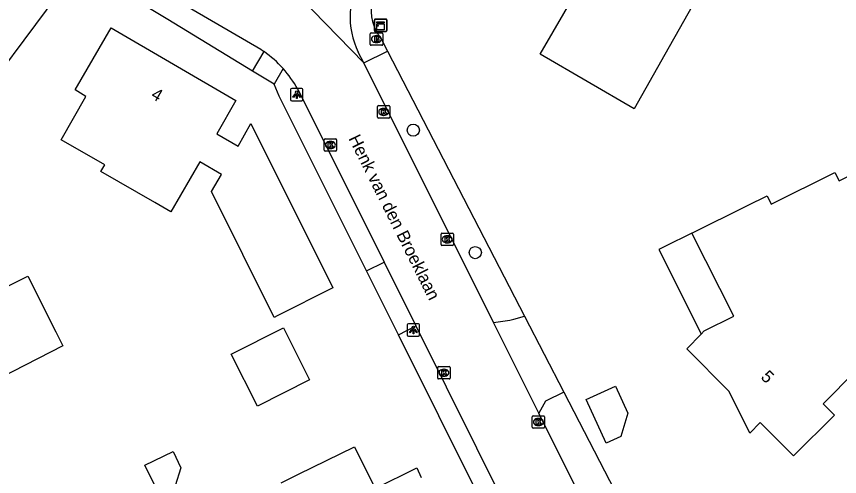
# Model space of a CAD drawing. Extents: x 157321 to 158827, y 386650 to 388532.
# Drawn here: x 158396.4 to 158462.5, y 387101.8 to 387138.8 of the extents above; entities that cross this region are included whole.
import ezdxf

# ---------------------------------------------------------------- set-up
doc = ezdxf.new("R2010")
doc.units = 0
for name, color, linetype in [('IMGEO_Berm_groen', 7, 'Continuous'), ('IMGEO_Boom', 7, 'Continuous'), ('IMGEO_Brandkraan', 7, 'Continuous'), ('IMGEO_Kast', 7, 'Continuous'), ('IMGEO_Kolk', 7, 'Continuous'), ('IMGEO_Lichtpunt', 7, 'Continuous'), ('IMGEO_Openbare_ruimte_label', 7, 'Continuous'), ('IMGEO_Pand', 7, 'Continuous'), ('IMGEO_Pand_nummerreeks', 7, 'Continuous'), ('IMGEO_Pand_overbouw', 7, 'Continuous'), ('IMGEO_Rijbaan_lokaal_gesloten', 7, 'Continuous'), ('IMGEO_Voetpad_open', 7, 'Continuous')]:
    doc.layers.add(name, color=color, linetype=linetype)

msp = doc.modelspace()

# ---------------------------------------------------------------- linework, layer by layer
at = {"layer": 'IMGEO_Berm_groen'}
for points in [[(158436.534, 387160.564), (158425.626, 387141.617), (158425.512, 387141.455), (158425.309, 387141.111), (158425.143, 387140.748), (158425.015, 387140.369), (158424.928, 387139.978), (158424.882, 387139.581), (158424.878, 387139.181), (158424.916, 387138.783), (158424.995, 387138.392), (158425.114, 387138.01), (158425.273, 387137.643), (158425.469, 387137.295), (158425.701, 387136.969), (158426.189, 387136.025)], [(158415.345, 387134.421), (158408.545, 387138.556), (158403.707, 387141.498), (158399.688, 387140.596), (158392.395, 387130.819)], [(158424.279, 387135.071), (158426.189, 387136.025)], [(158426.189, 387136.025), (158437.2, 387114.714)], [(158424.505, 387118.363), (158417.491, 387132.392), (158417.072, 387133.371)], [(158436.812, 387093.611), (158427.077, 387113.219)], [(158440.354, 387108.607), (158449.333, 387091.231)]]:
    msp.add_lwpolyline(points, dxfattribs=at)
at = {"layer": 'IMGEO_Boom'}
for centre in [(158428.261, 387129.665), (158433.244, 387119.822)]:
    msp.add_circle(centre, 0.489, dxfattribs=at)
at = {"layer": 'IMGEO_Brandkraan'}
for p, q in [((158424.802, 387136.566), (158424.802, 387137.418)), ((158424.877, 387137.492), (158425.729, 387137.492)), ((158425.803, 387137.418), (158425.803, 387136.566)), ((158425.313, 387136.712), (158425.288, 387136.712)), ((158425.29, 387137.272), (158425.315, 387137.272)), ((158425.729, 387136.492), (158424.877, 387136.492))]:
    msp.add_line(p, q, dxfattribs=at)
for points in [[(158424.802, 387136.566), (158424.802, 387137.418)], [(158424.877, 387137.492), (158425.729, 387137.492)], [(158425.803, 387137.418), (158425.803, 387136.566)], [(158425.15, 387137.192), (158425.15, 387136.792), (158425.363, 387136.792)], [(158425.381, 387137.192), (158425.15, 387137.192)], [(158425.329, 387137.111), (158425.275, 387137.111), (158425.275, 387137.035)], [(158425.275, 387137.035), (158425.328, 387137.035)], [(158425.337, 387136.959), (158425.275, 387136.959), (158425.275, 387136.878)], [(158425.275, 387136.878), (158425.337, 387136.878)], [(158425.729, 387136.492), (158424.877, 387136.492)]]:
    msp.add_lwpolyline(points, dxfattribs=at)
for centre, radius, start, end in [((158424.879, 387137.416), 0.0765, 91.55205, 178.44795), ((158424.879, 387137.416), 0.0765, 91.55205, 178.44795), ((158425.727, 387137.416), 0.0765, 1.55205, 88.44795), ((158425.727, 387137.416), 0.0765, 1.55205, 88.44795), ((158425.33, 387137.073), 0.0379, 267.82845, 90.93552), ((158425.338, 387136.918), 0.0404, 269.87594, 90.50774), ((158425.369, 387137.043), 0.251, 268.66757, 293.53466), ((158425.385, 387137.047), 0.145, 59.4692, 91.53667), ((158425.41, 387137.094), 0.0922, 285.51372, 58.15012), ((158425.415, 387136.902), 0.105, 301.31148, 78.98903), ((158424.879, 387136.568), 0.0765, 181.55205, 268.44795), ((158424.879, 387136.568), 0.0765, 181.55205, 268.44795), ((158425.727, 387136.568), 0.0765, 271.55205, 358.44795), ((158425.727, 387136.568), 0.0765, 271.55205, 358.44795)]:
    msp.add_arc(centre, radius, start, end, dxfattribs=at)
for centre, major_axis, ratio, start_param, end_param in [((158425.289, 387136.992), (-0.387, 0.002), 0.722429, 4.712389, 7.853982), ((158425.314, 387136.992), (-0.39, 0.002), 0.717154, 1.570796, 4.712389)]:
    msp.add_ellipse(centre, major_axis=major_axis, ratio=ratio, start_param=start_param, end_param=end_param, dxfattribs=at)
at = {"layer": 'IMGEO_Kast'}
for p, q in [((158425.131, 387137.675), (158425.131, 387138.516)), ((158425.131, 387138.516), (158425.131, 387137.675)), ((158425.206, 387138.6), (158426.047, 387138.6)), ((158426.047, 387138.6), (158425.206, 387138.6)), ((158426.131, 387138.525), (158426.131, 387137.684)), ((158426.131, 387137.684), (158426.131, 387138.525)), ((158426.056, 387137.6), (158425.215, 387137.6)), ((158425.215, 387137.6), (158426.056, 387137.6))]:
    msp.add_line(p, q, dxfattribs=at)
for points in [[(158425.326, 387138.39), (158425.926, 387138.39), (158425.926, 387138.305), (158425.326, 387138.305), (158425.326, 387138.39)], [(158425.326, 387138.215), (158425.926, 387138.215), (158425.926, 387137.726), (158425.326, 387137.726), (158425.326, 387138.215)]]:
    msp.add_lwpolyline(points, dxfattribs=at)
msp.add_circle((158425.41, 387138.064), 0.0377, dxfattribs=at)
for centre, start, end in [((158425.209, 387138.522), 92.4484, 184.28452), ((158425.209, 387138.522), 92.4484, 184.28452), ((158426.053, 387138.522), 2.4484, 94.28452), ((158426.053, 387138.522), 2.4484, 94.28452), ((158425.209, 387137.678), 182.4484, 274.28452), ((158425.209, 387137.678), 182.4484, 274.28452), ((158426.053, 387137.678), 272.4484, 4.28452), ((158426.053, 387137.678), 272.4484, 4.28452)]:
    msp.add_arc(centre, 0.0779, start, end, dxfattribs=at)
at = {"layer": 'IMGEO_Kolk'}
for p, q in [((158425.379, 387130.713), (158425.379, 387131.565)), ((158425.454, 387131.639), (158426.306, 387131.639)), ((158425.867, 387131.419), (158425.892, 387131.419)), ((158426.38, 387131.565), (158426.38, 387130.713)), ((158425.89, 387130.859), (158425.865, 387130.859)), ((158426.306, 387130.639), (158425.454, 387130.639)), ((158421.101, 387128.049), (158421.101, 387128.901)), ((158421.176, 387128.975), (158422.028, 387128.975)), ((158421.589, 387128.755), (158421.614, 387128.755)), ((158422.102, 387128.901), (158422.102, 387128.049)), ((158421.612, 387128.195), (158421.587, 387128.195)), ((158422.028, 387127.975), (158421.176, 387127.975)), ((158430.492, 387120.465), (158430.492, 387121.317)), ((158430.567, 387121.391), (158431.419, 387121.391)), ((158430.98, 387121.171), (158431.005, 387121.171)), ((158431.493, 387121.317), (158431.493, 387120.465)), ((158431.419, 387120.391), (158430.567, 387120.391)), ((158431.003, 387120.611), (158430.978, 387120.611)), ((158430.224, 387109.738), (158430.224, 387110.59)), ((158430.299, 387110.664), (158431.151, 387110.664)), ((158430.712, 387110.444), (158430.737, 387110.444)), ((158431.225, 387110.59), (158431.225, 387109.738)), ((158431.151, 387109.664), (158430.299, 387109.664)), ((158430.735, 387109.884), (158430.71, 387109.884)), ((158437.815, 387105.776), (158437.815, 387106.628)), ((158437.89, 387106.702), (158438.742, 387106.702)), ((158438.303, 387106.482), (158438.328, 387106.482)), ((158438.816, 387106.628), (158438.816, 387105.776)), ((158438.742, 387105.702), (158437.89, 387105.702)), ((158438.326, 387105.922), (158438.301, 387105.922))]:
    msp.add_line(p, q, dxfattribs=at)
for points in [[(158425.379, 387130.713), (158425.379, 387131.565)], [(158425.454, 387131.639), (158426.306, 387131.639)], [(158426.38, 387131.565), (158426.38, 387130.713)], [(158425.7, 387131.339), (158425.823, 387131.339), (158425.823, 387131.188), (158425.953, 387131.339), (158426.117, 387131.339), (158425.971, 387131.188), (158426.124, 387130.939), (158425.972, 387130.939), (158425.887, 387131.103), (158425.823, 387131.036), (158425.823, 387130.939), (158425.7, 387130.939), (158425.7, 387131.339)], [(158426.306, 387130.639), (158425.454, 387130.639)], [(158421.101, 387128.049), (158421.101, 387128.901)], [(158421.176, 387128.975), (158422.028, 387128.975)], [(158422.102, 387128.901), (158422.102, 387128.049)], [(158421.422, 387128.675), (158421.545, 387128.675), (158421.545, 387128.524), (158421.675, 387128.675), (158421.839, 387128.675), (158421.693, 387128.524), (158421.846, 387128.275), (158421.694, 387128.275), (158421.609, 387128.439), (158421.545, 387128.372), (158421.545, 387128.275), (158421.422, 387128.275), (158421.422, 387128.675)], [(158422.028, 387127.975), (158421.176, 387127.975)], [(158430.492, 387120.465), (158430.492, 387121.317)], [(158430.567, 387121.391), (158431.419, 387121.391)], [(158430.813, 387121.091), (158430.936, 387121.091), (158430.936, 387120.94), (158431.066, 387121.091), (158431.23, 387121.091), (158431.084, 387120.94), (158431.237, 387120.691), (158431.085, 387120.691), (158431, 387120.855), (158430.936, 387120.788), (158430.936, 387120.691), (158430.813, 387120.691), (158430.813, 387121.091)], [(158431.493, 387121.317), (158431.493, 387120.465)], [(158431.419, 387120.391), (158430.567, 387120.391)], [(158430.224, 387109.738), (158430.224, 387110.59)], [(158430.299, 387110.664), (158431.151, 387110.664)], [(158430.545, 387110.364), (158430.668, 387110.364), (158430.668, 387110.213), (158430.798, 387110.364), (158430.962, 387110.364), (158430.816, 387110.213), (158430.969, 387109.964), (158430.817, 387109.964), (158430.732, 387110.128), (158430.668, 387110.061), (158430.668, 387109.964), (158430.545, 387109.964), (158430.545, 387110.364)], [(158431.225, 387110.59), (158431.225, 387109.738)], [(158431.151, 387109.664), (158430.299, 387109.664)], [(158437.815, 387105.776), (158437.815, 387106.628)], [(158437.89, 387106.702), (158438.742, 387106.702)], [(158438.136, 387106.402), (158438.259, 387106.402), (158438.259, 387106.251), (158438.389, 387106.402), (158438.553, 387106.402), (158438.407, 387106.251), (158438.56, 387106.002), (158438.408, 387106.002), (158438.323, 387106.166), (158438.259, 387106.099), (158438.259, 387106.002), (158438.136, 387106.002), (158438.136, 387106.402)], [(158438.816, 387106.628), (158438.816, 387105.776)], [(158438.742, 387105.702), (158437.89, 387105.702)]]:
    msp.add_lwpolyline(points, dxfattribs=at)
for centre, start, end in [((158425.456, 387131.563), 91.55205, 178.44795), ((158425.456, 387131.563), 91.55205, 178.44795), ((158426.304, 387131.563), 1.55205, 88.44795), ((158426.304, 387131.563), 1.55205, 88.44795), ((158425.456, 387130.715), 181.55205, 268.44795), ((158425.456, 387130.715), 181.55205, 268.44795), ((158426.304, 387130.715), 271.55205, 358.44795), ((158426.304, 387130.715), 271.55205, 358.44795), ((158421.178, 387128.899), 91.55205, 178.44795), ((158421.178, 387128.899), 91.55205, 178.44795), ((158422.026, 387128.899), 1.55205, 88.44795), ((158422.026, 387128.899), 1.55205, 88.44795), ((158421.178, 387128.051), 181.55205, 268.44795), ((158421.178, 387128.051), 181.55205, 268.44795), ((158422.026, 387128.051), 271.55205, 358.44795), ((158422.026, 387128.051), 271.55205, 358.44795), ((158430.569, 387121.315), 91.55205, 178.44795), ((158430.569, 387121.315), 91.55205, 178.44795), ((158431.417, 387121.315), 1.55205, 88.44795), ((158431.417, 387121.315), 1.55205, 88.44795), ((158430.569, 387120.467), 181.55205, 268.44795), ((158430.569, 387120.467), 181.55205, 268.44795), ((158431.417, 387120.467), 271.55205, 358.44795), ((158431.417, 387120.467), 271.55205, 358.44795), ((158430.301, 387110.588), 91.55205, 178.44795), ((158430.301, 387110.588), 91.55205, 178.44795), ((158431.149, 387110.588), 1.55205, 88.44795), ((158431.149, 387110.588), 1.55205, 88.44795), ((158430.301, 387109.74), 181.55205, 268.44795), ((158430.301, 387109.74), 181.55205, 268.44795), ((158431.149, 387109.74), 271.55205, 358.44795), ((158431.149, 387109.74), 271.55205, 358.44795), ((158437.892, 387106.626), 91.55205, 178.44795), ((158437.892, 387106.626), 91.55205, 178.44795), ((158438.74, 387106.626), 1.55205, 88.44795), ((158438.74, 387106.626), 1.55205, 88.44795), ((158437.892, 387105.778), 181.55205, 268.44795), ((158437.892, 387105.778), 181.55205, 268.44795), ((158438.74, 387105.778), 271.55205, 358.44795), ((158438.74, 387105.778), 271.55205, 358.44795)]:
    msp.add_arc(centre, 0.0765, start, end, dxfattribs=at)
for centre, major_axis, ratio, start_param, end_param in [((158425.866, 387131.139), (-0.387, 0.002), 0.722429, 4.712389, 7.853982), ((158425.891, 387131.139), (-0.39, 0.002), 0.717154, 1.570796, 4.712389), ((158421.588, 387128.475), (-0.387, 0.002), 0.722429, 4.712389, 7.853982), ((158421.613, 387128.475), (-0.39, 0.002), 0.717154, 1.570796, 4.712389), ((158430.979, 387120.891), (-0.387, 0.002), 0.722429, 4.712389, 7.853982), ((158431.004, 387120.891), (-0.39, 0.002), 0.717154, 1.570796, 4.712389), ((158430.711, 387110.164), (-0.387, 0.002), 0.722429, 4.712389, 7.853982), ((158430.736, 387110.164), (-0.39, 0.002), 0.717154, 1.570796, 4.712389), ((158438.302, 387106.202), (-0.387, 0.002), 0.722429, 4.712389, 7.853982), ((158438.327, 387106.202), (-0.39, 0.002), 0.717154, 1.570796, 4.712389)]:
    msp.add_ellipse(centre, major_axis=major_axis, ratio=ratio, start_param=start_param, end_param=end_param, dxfattribs=at)
at = {"layer": 'IMGEO_Lichtpunt'}
for p, q in [((158418.397, 387132.927), (158418.397, 387132.12)), ((158418.397, 387132.927), (158418.397, 387132.12)), ((158419.299, 387133.022), (158418.491, 387133.022)), ((158419.299, 387133.022), (158418.491, 387133.022)), ((158419.393, 387132.12), (158419.393, 387132.927)), ((158419.393, 387132.12), (158419.393, 387132.927)), ((158418.491, 387132.026), (158419.299, 387132.026)), ((158418.491, 387132.026), (158419.299, 387132.026)), ((158427.772, 387114.008), (158427.772, 387113.201)), ((158427.772, 387114.008), (158427.772, 387113.201)), ((158428.674, 387114.103), (158427.866, 387114.103)), ((158428.674, 387114.103), (158427.866, 387114.103)), ((158428.768, 387113.201), (158428.768, 387114.008)), ((158428.768, 387113.201), (158428.768, 387114.008)), ((158427.866, 387113.107), (158428.674, 387113.107)), ((158427.866, 387113.107), (158428.674, 387113.107))]:
    msp.add_line(p, q, dxfattribs=at)
for points in [[(158418.771, 387132.591), (158418.81, 387132.563), (158418.622, 387132.301), (158418.584, 387132.328), (158418.771, 387132.591)], [(158418.873, 387132.543), (158418.92, 387132.543), (158418.92, 387132.221), (158418.873, 387132.221), (158418.873, 387132.543)], [(158418.983, 387132.563), (158419.021, 387132.59), (158419.208, 387132.328), (158419.169, 387132.3), (158418.983, 387132.563)], [(158428.146, 387113.672), (158428.185, 387113.644), (158427.997, 387113.382), (158427.959, 387113.409), (158428.146, 387113.672)], [(158428.248, 387113.624), (158428.295, 387113.624), (158428.295, 387113.302), (158428.248, 387113.302), (158428.248, 387113.624)], [(158428.358, 387113.644), (158428.396, 387113.671), (158428.583, 387113.409), (158428.544, 387113.381), (158428.358, 387113.644)]]:
    msp.add_lwpolyline(points, dxfattribs=at)
for centre in [(158418.896, 387132.725), (158428.271, 387113.806)]:
    msp.add_circle(centre, 0.0994, dxfattribs=at)
for centre, start, end in [((158418.491, 387132.927), 90, 180), ((158418.491, 387132.927), 90, 180), ((158419.299, 387132.927), 0, 90), ((158419.299, 387132.927), 0, 90), ((158418.491, 387132.12), 180, 270), ((158418.491, 387132.12), 180, 270), ((158419.299, 387132.12), 270, 0), ((158419.299, 387132.12), 270, 360), ((158427.866, 387114.008), 90, 180), ((158427.866, 387114.008), 90, 180), ((158428.674, 387114.008), 0, 90), ((158428.674, 387114.008), 0, 90), ((158427.866, 387113.201), 180, 270), ((158427.866, 387113.201), 180, 270), ((158428.674, 387113.201), 270, 0), ((158428.674, 387113.201), 270, 360)]:
    msp.add_arc(centre, 0.0946, start, end, dxfattribs=at)
at = {"layer": 'IMGEO_Pand'}
for points in [[(158451.838, 387141.712), (158448.48, 387135.749), (158446.027, 387131.392), (158438.467, 387135.765), (158443.306, 387144.147), (158442.251, 387144.756), (158446.546, 387152.134), (158447.065, 387151.833), (158448.121, 387153.647), (158447.602, 387153.948), (158445.532, 387155.153), (158449.899, 387162.678), (158454.256, 387160.225), (158459.316, 387157.375), (158456.02, 387151.521), (158457.038, 387150.948), (158454.536, 387146.504), (158453.316, 387147.19), (158450.619, 387142.397), (158451.838, 387141.712)], [(158399.958, 387128.9), (158401.948, 387132.375), (158401.081, 387132.923), (158403.98, 387137.896), (158414.003, 387132.065), (158412.467, 387129.364), (158414.188, 387128.385), (158415.215, 387130.192), (158421.79, 387116.994), (158417.327, 387114.742), (158417.07, 387114.612), (158412.038, 387124.725), (158412.839, 387126.109), (158411.109, 387127.111), (158408.785, 387123.097), (158407.489, 387123.847), (158403.161, 387126.352), (158403.462, 387126.871), (158399.958, 387128.9)], [(158473.477, 387120.087), (158466.444, 387112.979), (158461.193, 387107.672), (158462.126, 387106.749), (158458.832, 387103.477), (158456.154, 387106.164), (158455.304, 387105.317), (158453.663, 387108.666), (158450.246, 387112.095), (158451.39, 387113.273), (158451.649, 387113.54), (158454.038, 387114.72), (158450.648, 387121.388), (158455.126, 387123.613), (158456.694, 387124.392), (158457.034, 387123.708), (158462.155, 387126.252), (158462.486, 387125.585), (158464.166, 387126.42), (158469.108, 387128.876), (158473.477, 387120.087)], [(158382.834, 387111.335), (158380.582, 387115.799), (158385.901, 387118.455), (158385.142, 387119.975), (158390.452, 387122.629), (158391.208, 387121.104), (158393.673, 387116.132), (158397.293, 387117.927), (158399.535, 387113.459), (158400.1, 387112.333), (158390.003, 387107.165), (158390.669, 387105.829), (158386.638, 387103.795), (158382.834, 387111.335)], [(158413.632, 387111.656), (158417.819, 387113.769), (158419.927, 387109.591), (158415.74, 387107.478), (158413.632, 387111.656)], [(158444.956, 387105.039), (158443.755, 387104.496), (158442.161, 387108.022), (158444.518, 387109.087), (158445.504, 387106.906), (158444.956, 387105.039)], [(158408.953, 387103.82), (158409.581, 387102.513), (158409.134, 387101.06), (158407.827, 387100.409), (158406.673, 387102.724), (158408.953, 387103.82)], [(158417.639, 387101.32), (158419.041, 387102.006), (158423.532, 387104.204), (158425.199, 387100.845), (158428.558, 387102.511), (158428.906, 387101.727)]]:
    msp.add_lwpolyline(points, dxfattribs=at)
at = {"layer": 'IMGEO_Pand_overbouw'}
msp.add_lwpolyline([(158450.648, 387121.388), (158448.491, 387120.316), (158448.007, 387120.076), (158448.47, 387119.145), (158451.39, 387113.273), (158451.649, 387113.54), (158454.038, 387114.72)], close=True, dxfattribs=at)
at = {"layer": 'IMGEO_Rijbaan_lokaal_gesloten'}
for points in [[(158412.255, 387144.966), (158419.156, 387140.381), (158424.279, 387135.071)], [(158404.702, 387142.768), (158409.43, 387140.01), (158416.009, 387136.171), (158416.139, 387136.083), (158416.267, 387135.993)], [(158424.279, 387135.071), (158423.844, 387135.942)], [(158434.698, 387114.214), (158424.279, 387135.071)], [(158418.982, 387132.971), (158425.914, 387119.047)], [(158425.914, 387119.047), (158428.457, 387113.939)], [(158438.351, 387106.901), (158434.698, 387114.214)], [(158428.457, 387113.939), (158438.227, 387094.315)], [(158446.823, 387089.94), (158438.351, 387106.901)]]:
    msp.add_lwpolyline(points, dxfattribs=at)
for centre, radius, start, end in [((158429.535, 387138.781), 6.36, 148.16316, 206.51256), ((158410.703, 387128.251), 9.534, 41.95507, 54.29493), ((158410.726, 387128.29), 9.49, 29.55017, 41.87178)]:
    msp.add_arc(centre, radius, start, end, dxfattribs=at)
at = {"layer": 'IMGEO_Voetpad_open'}
for points in [[(158415.345, 387134.421), (158416.267, 387135.993)], [(158417.072, 387133.371), (158415.345, 387134.421)], [(158417.793, 387134.625), (158417.072, 387133.371)], [(158424.505, 387118.363), (158425.914, 387119.047)], [(158427.077, 387113.219), (158424.505, 387118.363)], [(158434.698, 387114.214), (158436.029, 387114.392), (158436.354, 387114.475), (158437.2, 387114.714)], [(158437.2, 387114.714), (158440.354, 387108.607)], [(158427.077, 387113.219), (158428.457, 387113.939)], [(158440.354, 387108.607), (158438.892, 387107.88), (158438.351, 387106.901)]]:
    msp.add_lwpolyline(points, dxfattribs=at)

# ---------------------------------------------------------------- texts
at = {"layer": 'IMGEO_Openbare_ruimte_label'}
msp.add_text('Henk van den Broeklaan', height=1, rotation=296.48818, dxfattribs=at).set_placement((158423.033, 387129.003))
at = {"layer": 'IMGEO_Pand_nummerreeks'}
for s, rotation, p in [('4', 329.81078, (158407.104, 387132.284)), ('5', 314.89343, (158456.129, 387109.76))]:
    msp.add_text(s, height=1, rotation=rotation, dxfattribs=at).set_placement(p)

doc.saveas('drawing.dxf')
